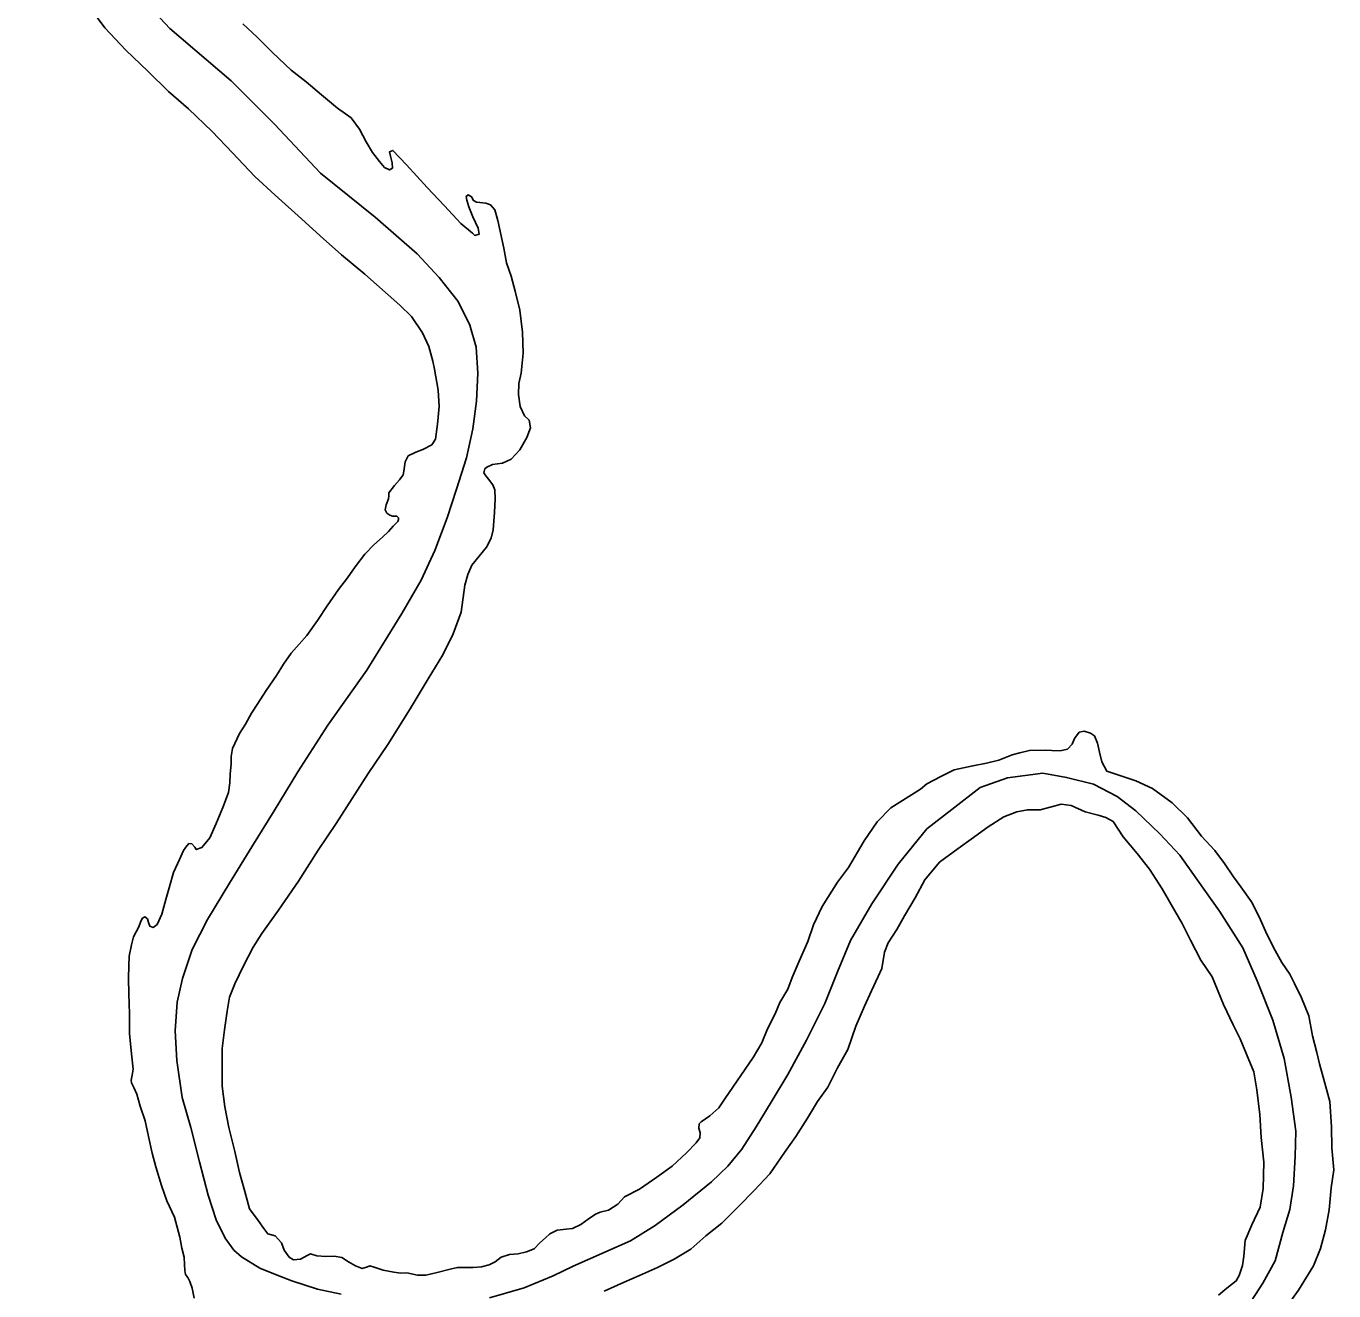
# Model space of a CAD drawing. Extents: x -939622 to -934222, y 1383701 to 1385301.
# Drawn here: x -936203.22 to -936192.27, y 1384469.69 to 1384480.27 of the extents above; entities that cross this region are included whole.
import ezdxf

# ---------------------------------------------------------------- set-up
doc = ezdxf.new("R2010")
doc.units = 0
doc.layers.add('2', color=7, linetype='Continuous')
doc.layers.add('9', color=7, linetype='Continuous')

msp = doc.modelspace()

# ---------------------------------------------------------------- linework, layer by layer
at = {"layer": '2'}
for points in [[(-936201.698, 1384470.492), (-936201.77, 1384470.772), (-936201.843, 1384471.059), (-936201.914, 1384471.309), (-936201.96, 1384471.62), (-936201.974, 1384471.867), (-936201.955, 1384472.108), (-936201.911, 1384472.305), (-936201.832, 1384472.548), (-936201.702, 1384472.8), (-936201.518, 1384473.104), (-936201.33, 1384473.408), (-936201.145, 1384473.709), (-936200.946, 1384474.035), (-936200.695, 1384474.425), (-936200.368, 1384474.884), (-936200.075, 1384475.358), (-936199.914, 1384475.637), (-936199.799, 1384475.885), (-936199.697, 1384476.159), (-936199.618, 1384476.399), (-936199.534, 1384476.661), (-936199.482, 1384476.903), (-936199.451, 1384477.136), (-936199.44, 1384477.371), (-936199.454, 1384477.587), (-936199.508, 1384477.772), (-936199.604, 1384477.97), (-936199.764, 1384478.169), (-936199.947, 1384478.368), (-936200.299, 1384478.675), (-936200.758, 1384479.042), (-936201.141, 1384479.453), (-936201.504, 1384479.817), (-936202.019, 1384480.254), (-936202.305, 1384480.563)], [(-936192.998, 1384469.557), (-936192.87, 1384469.757), (-936192.765, 1384469.944), (-936192.701, 1384470.181), (-936192.644, 1384470.373), (-936192.612, 1384470.569), (-936192.599, 1384470.817), (-936192.594, 1384471.027), (-936192.633, 1384471.312), (-936192.689, 1384471.635), (-936192.784, 1384471.957), (-936192.915, 1384472.286), (-936193.035, 1384472.562), (-936193.231, 1384472.868), (-936193.416, 1384473.127), (-936193.564, 1384473.336), (-936193.732, 1384473.516), (-936193.933, 1384473.708), (-936194.087, 1384473.829), (-936194.286, 1384473.931), (-936194.512, 1384473.987), (-936194.711, 1384474.022), (-936195.007, 1384473.985), (-936195.235, 1384473.902), (-936195.472, 1384473.72), (-936195.682, 1384473.556), (-936195.922, 1384473.262), (-936196.141, 1384472.93), (-936196.32, 1384472.623), (-936196.428, 1384472.36), (-936196.534, 1384472.095), (-936196.688, 1384471.789), (-936196.844, 1384471.501), (-936196.983, 1384471.271), (-936197.111, 1384471.065), (-936197.231, 1384470.877), (-936197.346, 1384470.735), (-936197.483, 1384470.604), (-936197.722, 1384470.412), (-936197.956, 1384470.239), (-936198.162, 1384470.109), (-936198.378, 1384470.014), (-936198.641, 1384469.897), (-936198.809, 1384469.816), (-936199.051, 1384469.718), (-936199.342, 1384469.633)], [(-936200.585, 1384469.663), (-936200.781, 1384469.707), (-936200.996, 1384469.775), (-936201.118, 1384469.822), (-936201.264, 1384469.881), (-936201.417, 1384469.975), (-936201.482, 1384470.033), (-936201.554, 1384470.133), (-936201.631, 1384470.287), (-936201.698, 1384470.492)]]:
    msp.add_lwpolyline(points, dxfattribs=at)
at = {"layer": '9'}
for points in [[(-936200.092, 1384477.939), (-936200.385, 1384478.197), (-936200.58, 1384478.359), (-936200.759, 1384478.518), (-936200.916, 1384478.66), (-936201.136, 1384478.86), (-936201.306, 1384479.014), (-936201.492, 1384479.212), (-936201.663, 1384479.393), (-936201.862, 1384479.582), (-936202.028, 1384479.727), (-936202.202, 1384479.896), (-936202.385, 1384480.073), (-936202.562, 1384480.259), (-936202.681, 1384480.421), (-936202.803, 1384480.579), (-936202.935, 1384480.74), (-936203.076, 1384480.937), (-936203.22, 1384481.134)], [(-936201.408, 1384480.292), (-936201.288, 1384480.182), (-936201.158, 1384480.054), (-936201.003, 1384479.906), (-936200.877, 1384479.808), (-936200.747, 1384479.698), (-936200.614, 1384479.588), (-936200.501, 1384479.505), (-936200.429, 1384479.411), (-936200.374, 1384479.304), (-936200.32, 1384479.216), (-936200.264, 1384479.142), (-936200.22, 1384479.09), (-936200.18, 1384479.07), (-936200.154, 1384479.086), (-936200.158, 1384479.131), (-936200.172, 1384479.185), (-936200.179, 1384479.223), (-936200.15, 1384479.234), (-936200.038, 1384479.114), (-936199.864, 1384478.924), (-936199.718, 1384478.77), (-936199.581, 1384478.621), (-936199.485, 1384478.54), (-936199.464, 1384478.522), (-936199.428, 1384478.533), (-936199.436, 1384478.584), (-936199.481, 1384478.678), (-936199.516, 1384478.761), (-936199.533, 1384478.818), (-936199.537, 1384478.848), (-936199.52, 1384478.861), (-936199.492, 1384478.846), (-936199.476, 1384478.814), (-936199.452, 1384478.8), (-936199.422, 1384478.798), (-936199.374, 1384478.793), (-936199.334, 1384478.777), (-936199.297, 1384478.736), (-936199.273, 1384478.646), (-936199.223, 1384478.416), (-936199.201, 1384478.294), (-936199.161, 1384478.181), (-936199.127, 1384478.055), (-936199.089, 1384477.897), (-936199.065, 1384477.712), (-936199.059, 1384477.537), (-936199.078, 1384477.371), (-936199.096, 1384477.283), (-936199.098, 1384477.19), (-936199.086, 1384477.091), (-936199.048, 1384477.014), (-936199.01, 1384476.976), (-936198.999, 1384476.913), (-936199.03, 1384476.831), (-936199.089, 1384476.727), (-936199.161, 1384476.649), (-936199.232, 1384476.617), (-936199.316, 1384476.605), (-936199.363, 1384476.582), (-936199.381, 1384476.57), (-936199.389, 1384476.536), (-936199.373, 1384476.51), (-936199.351, 1384476.483), (-936199.313, 1384476.436), (-936199.297, 1384476.395), (-936199.294, 1384476.317), (-936199.3, 1384476.205), (-936199.31, 1384476.06), (-936199.328, 1384475.988), (-936199.368, 1384475.914), (-936199.428, 1384475.84), (-936199.489, 1384475.763), (-936199.522, 1384475.686), (-936199.549, 1384475.595), (-936199.578, 1384475.371), (-936199.647, 1384475.189), (-936199.734, 1384475.014), (-936199.856, 1384474.811), (-936200.007, 1384474.56), (-936200.192, 1384474.262), (-936200.358, 1384474.021), (-936200.492, 1384473.812), (-936200.626, 1384473.603), (-936200.777, 1384473.378), (-936200.942, 1384473.12), (-936201.108, 1384472.877), (-936201.249, 1384472.682), (-936201.32, 1384472.566), (-936201.402, 1384472.412), (-936201.475, 1384472.26), (-936201.519, 1384472.15)], [(-936202.165, 1384470.843), (-936202.197, 1384470.984), (-936202.225, 1384471.115), (-936202.265, 1384471.237), (-936202.293, 1384471.338), (-936202.318, 1384471.392), (-936202.338, 1384471.433), (-936202.341, 1384471.454), (-936202.334, 1384471.496), (-936202.326, 1384471.545), (-936202.336, 1384471.65), (-936202.354, 1384471.842), (-936202.354, 1384472.01), (-936202.362, 1384472.176), (-936202.364, 1384472.308), (-936202.361, 1384472.41), (-936202.358, 1384472.492), (-936202.34, 1384472.588), (-936202.321, 1384472.655), (-936202.276, 1384472.738), (-936202.26, 1384472.784), (-936202.246, 1384472.811), (-936202.228, 1384472.821), (-936202.206, 1384472.804), (-936202.196, 1384472.774), (-936202.186, 1384472.744), (-936202.156, 1384472.733), (-936202.124, 1384472.758), (-936202.085, 1384472.844), (-936202.05, 1384472.965), (-936202.023, 1384473.063), (-936201.988, 1384473.193), (-936201.938, 1384473.3), (-936201.904, 1384473.376), (-936201.884, 1384473.404), (-936201.858, 1384473.435), (-936201.834, 1384473.433), (-936201.809, 1384473.404), (-936201.797, 1384473.383), (-936201.749, 1384473.4), (-936201.683, 1384473.483), (-936201.63, 1384473.602), (-936201.575, 1384473.737), (-936201.528, 1384473.861), (-936201.515, 1384473.943), (-936201.512, 1384474.018), (-936201.503, 1384474.097), (-936201.505, 1384474.163), (-936201.492, 1384474.23), (-936201.436, 1384474.355), (-936201.385, 1384474.432), (-936201.334, 1384474.524), (-936201.28, 1384474.607), (-936201.211, 1384474.715), (-936201.125, 1384474.841), (-936201.066, 1384474.936), (-936201.003, 1384475.026), (-936200.936, 1384475.103), (-936200.87, 1384475.174), (-936200.781, 1384475.301), (-936200.701, 1384475.424), (-936200.607, 1384475.559), (-936200.532, 1384475.658), (-936200.466, 1384475.748), (-936200.386, 1384475.856), (-936200.31, 1384475.933), (-936200.237, 1384475.999), (-936200.188, 1384476.046), (-936200.147, 1384476.089), (-936200.11, 1384476.13), (-936200.104, 1384476.145), (-936200.105, 1384476.16), (-936200.117, 1384476.172), (-936200.153, 1384476.173), (-936200.177, 1384476.182), (-936200.202, 1384476.199), (-936200.215, 1384476.226), (-936200.207, 1384476.268), (-936200.188, 1384476.317), (-936200.186, 1384476.344), (-936200.184, 1384476.368), (-936200.138, 1384476.43), (-936200.094, 1384476.476), (-936200.066, 1384476.519), (-936200.058, 1384476.55), (-936200.053, 1384476.589), (-936200.048, 1384476.628), (-936200.023, 1384476.677), (-936199.958, 1384476.71), (-936199.899, 1384476.73), (-936199.825, 1384476.771), (-936199.794, 1384476.817), (-936199.777, 1384476.944), (-936199.764, 1384477.092), (-936199.771, 1384477.227), (-936199.801, 1384477.404), (-936199.815, 1384477.47), (-936199.849, 1384477.592), (-936199.904, 1384477.707), (-936199.996, 1384477.843), (-936200.092, 1384477.939)], [(-936195.078, 1384474.133), (-936194.968, 1384474.176), (-936194.903, 1384474.193), (-936194.823, 1384474.214), (-936194.688, 1384474.215), (-936194.634, 1384474.214), (-936194.565, 1384474.21), (-936194.505, 1384474.224), (-936194.465, 1384474.265), (-936194.445, 1384474.314), (-936194.405, 1384474.366), (-936194.363, 1384474.374), (-936194.312, 1384474.357), (-936194.278, 1384474.334), (-936194.252, 1384474.275), (-936194.235, 1384474.198), (-936194.217, 1384474.117), (-936194.175, 1384474.04), (-936193.933, 1384473.958), (-936193.793, 1384473.896), (-936193.627, 1384473.776), (-936193.5, 1384473.648), (-936193.381, 1384473.495), (-936193.272, 1384473.375), (-936193.19, 1384473.267), (-936193.114, 1384473.155), (-936193.052, 1384473.073), (-936192.964, 1384472.947), (-936192.9, 1384472.822), (-936192.835, 1384472.677), (-936192.767, 1384472.538), (-936192.71, 1384472.438), (-936192.644, 1384472.341), (-936192.605, 1384472.264), (-936192.544, 1384472.142), (-936192.485, 1384471.994), (-936192.453, 1384471.826), (-936192.418, 1384471.686), (-936192.394, 1384471.591), (-936192.35, 1384471.43), (-936192.308, 1384471.275), (-936192.295, 1384471.064), (-936192.29, 1384470.887), (-936192.274, 1384470.704), (-936192.296, 1384470.553), (-936192.314, 1384470.369), (-936192.345, 1384470.202), (-936192.385, 1384470.045), (-936192.446, 1384469.901), (-936192.571, 1384469.698), (-936192.694, 1384469.526)], [(-936201.519, 1384472.15), (-936201.539, 1384472.032), (-936201.561, 1384471.875), (-936201.58, 1384471.72), (-936201.58, 1384471.552), (-936201.581, 1384471.405), (-936201.557, 1384471.231), (-936201.525, 1384471.057), (-936201.473, 1384470.858), (-936201.434, 1384470.681), (-936201.39, 1384470.523), (-936201.352, 1384470.377), (-936201.277, 1384470.28), (-936201.23, 1384470.213), (-936201.198, 1384470.169), (-936201.135, 1384470.153), (-936201.082, 1384470.094), (-936201.062, 1384470.032), (-936201.018, 1384469.973), (-936200.984, 1384469.95), (-936200.924, 1384469.958), (-936200.868, 1384469.987), (-936200.839, 1384470), (-936200.787, 1384469.984), (-936200.712, 1384469.978), (-936200.643, 1384469.983), (-936200.577, 1384469.97), (-936200.522, 1384469.933), (-936200.464, 1384469.902), (-936200.409, 1384469.879), (-936200.362, 1384469.893), (-936200.344, 1384469.9), (-936200.307, 1384469.889), (-936200.232, 1384469.864), (-936200.144, 1384469.849), (-936200.084, 1384469.839), (-936200.033, 1384469.841), (-936199.945, 1384469.823), (-936199.876, 1384469.822), (-936199.781, 1384469.846), (-936199.671, 1384469.874), (-936199.609, 1384469.888), (-936199.531, 1384469.888), (-936199.48, 1384469.887), (-936199.408, 1384469.892), (-936199.346, 1384469.909), (-936199.295, 1384469.935), (-936199.243, 1384469.973), (-936199.175, 1384469.996), (-936199.103, 1384470.002), (-936199.031, 1384470.019), (-936198.969, 1384470.042), (-936198.92, 1384470.092), (-936198.873, 1384470.136), (-936198.838, 1384470.17), (-936198.776, 1384470.199), (-936198.699, 1384470.208), (-936198.648, 1384470.213), (-936198.577, 1384470.248), (-936198.516, 1384470.292), (-936198.454, 1384470.333), (-936198.416, 1384470.35), (-936198.347, 1384470.367), (-936198.268, 1384470.418), (-936198.213, 1384470.477), (-936198.086, 1384470.541), (-936197.94, 1384470.643), (-936197.814, 1384470.734), (-936197.692, 1384470.847), (-936197.613, 1384470.93), (-936197.582, 1384470.971), (-936197.58, 1384471.013), (-936197.59, 1384471.052), (-936197.586, 1384471.088), (-936197.571, 1384471.106), (-936197.498, 1384471.157), (-936197.422, 1384471.223), (-936197.371, 1384471.297), (-936197.136, 1384471.645), (-936197.062, 1384471.767), (-936197.015, 1384471.883), (-936196.95, 1384472.009), (-936196.912, 1384472.103), (-936196.846, 1384472.217), (-936196.808, 1384472.312), (-936196.749, 1384472.449), (-936196.677, 1384472.614), (-936196.63, 1384472.754), (-936196.557, 1384472.907), (-936196.429, 1384473.11), (-936196.337, 1384473.233), (-936196.207, 1384473.457), (-936196.098, 1384473.617), (-936195.982, 1384473.732), (-936195.733, 1384473.888), (-936195.68, 1384473.935), (-936195.565, 1384473.996), (-936195.453, 1384474.051), (-936195.295, 1384474.084), (-936195.182, 1384474.108), (-936195.078, 1384474.133)], [(-936198.382, 1384469.689), (-936198.216, 1384469.764), (-936198.086, 1384469.819), (-936197.936, 1384469.888), (-936197.797, 1384469.958), (-936197.656, 1384470.041), (-936197.53, 1384470.151), (-936197.396, 1384470.258), (-936197.254, 1384470.401), (-936197.126, 1384470.532), (-936196.996, 1384470.671), (-936196.873, 1384470.85), (-936196.778, 1384470.983), (-936196.679, 1384471.136), (-936196.596, 1384471.275), (-936196.51, 1384471.395), (-936196.429, 1384471.557), (-936196.344, 1384471.71), (-936196.275, 1384471.905), (-936196.203, 1384472.073), (-936196.144, 1384472.202), (-936196.088, 1384472.321), (-936196.058, 1384472.388), (-936196.035, 1384472.524), (-936196.005, 1384472.603), (-936195.933, 1384472.714), (-936195.868, 1384472.828), (-936195.78, 1384472.981), (-936195.698, 1384473.131), (-936195.574, 1384473.277), (-936195.419, 1384473.393), (-936195.311, 1384473.472), (-936195.167, 1384473.573), (-936195.038, 1384473.659), (-936194.929, 1384473.699), (-936194.839, 1384473.717), (-936194.734, 1384473.717), (-936194.639, 1384473.742), (-936194.556, 1384473.765), (-936194.472, 1384473.753), (-936194.356, 1384473.7), (-936194.247, 1384473.671), (-936194.183, 1384473.652), (-936194.122, 1384473.618), (-936194.037, 1384473.491), (-936193.922, 1384473.351), (-936193.818, 1384473.219), (-936193.711, 1384473.054), (-936193.635, 1384472.924), (-936193.545, 1384472.764), (-936193.475, 1384472.625), (-936193.388, 1384472.457), (-936193.294, 1384472.319), (-936193.199, 1384472.087), (-936193.118, 1384471.918), (-936193.06, 1384471.8), (-936193.005, 1384471.672), (-936192.943, 1384471.524), (-936192.92, 1384471.374), (-936192.893, 1384471.168), (-936192.883, 1384470.975), (-936192.861, 1384470.769), (-936192.866, 1384470.549), (-936192.891, 1384470.392), (-936192.961, 1384470.245), (-936193.016, 1384470.113), (-936193.027, 1384469.981), (-936193.04, 1384469.905), (-936193.067, 1384469.82), (-936193.092, 1384469.774), (-936193.171, 1384469.714), (-936193.241, 1384469.655)], [(-936201.813, 1384469.631), (-936201.831, 1384469.714), (-936201.851, 1384469.771), (-936201.867, 1384469.803), (-936201.886, 1384469.827), (-936201.893, 1384469.863), (-936201.894, 1384469.911), (-936201.899, 1384469.974), (-936201.917, 1384470.048), (-936201.935, 1384470.141), (-936201.98, 1384470.308), (-936202.044, 1384470.444), (-936202.087, 1384470.572), (-936202.134, 1384470.73), (-936202.165, 1384470.843)]]:
    msp.add_lwpolyline(points, dxfattribs=at)

doc.saveas('drawing.dxf')
